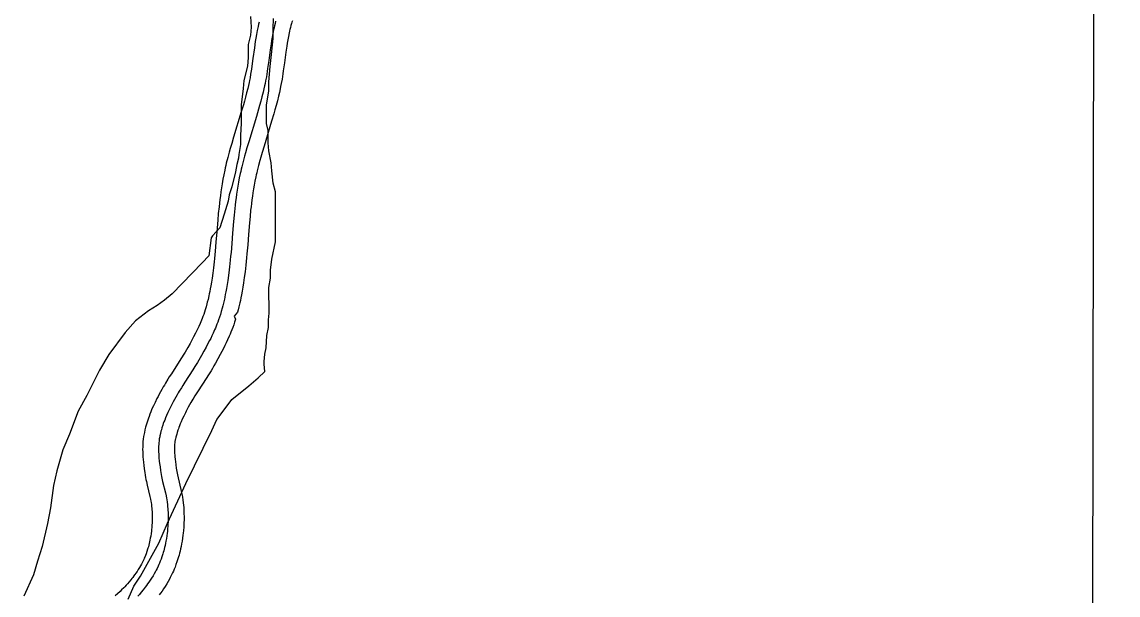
# Model space of a CAD drawing. Extents: x 3192986 to 3230865, y 867483 to 892886.
# Drawn here: x 3227546 to 3228581, y 874523 to 875064 of the extents above; entities that cross this region are included whole.
import ezdxf

# ---------------------------------------------------------------- set-up
doc = ezdxf.new("R2010")
doc.units = 0
for name, color, linetype in [('V-GRID-FRAM', 7, 'Continuous'), ('V-ROAD-CNTR', 7, 'Continuous'), ('V-SITE-VEGE', 7, 'Continuous')]:
    doc.layers.add(name, color=color, linetype=linetype)

msp = doc.modelspace()

# ---------------------------------------------------------------- linework, layer by layer
at = {"layer": 'V-GRID-FRAM'}
msp.add_lwpolyline([(3197229, 891108.8), (3228580.6, 891049.6), (3228554.1, 872861.6), (3197186.7, 872920.9)], dxfattribs=at)
at = {"layer": 'V-ROAD-CNTR'}
for points in [[(3227770.1, 875063.8), (3227769.6, 875061.8), (3227769.2, 875059.7), (3227768.4, 875055.8), (3227767.7, 875052.1), (3227767.1, 875048.7), (3227766.6, 875045.5), (3227765.7, 875039.6), (3227764.4, 875029.5), (3227763.3, 875022.1), (3227762.9, 875019.4), (3227762.2, 875014.7), (3227761.6, 875011.2), (3227761.1, 875008.7), (3227760.7, 875006.8), (3227760.1, 875004), (3227759.5, 875001.2), (3227758.4, 874997), (3227757.3, 874993), (3227756.3, 874989.3), (3227755.3, 874985.7), (3227753.3, 874979.1), (3227746.1, 874955.3), (3227744.3, 874949.3), (3227743, 874944.7), (3227742, 874941.2), (3227740.6, 874936), (3227739.2, 874930.8), (3227738.7, 874928.5), (3227738.2, 874926.3), (3227737.7, 874924), (3227736.8, 874919.7), (3227736, 874915.5), (3227735.3, 874911.4), (3227734.6, 874907.4), (3227734.1, 874903.6), (3227733.6, 874899.9), (3227733.1, 874896.4), (3227732.7, 874892.9), (3227732.4, 874889.6), (3227731.7, 874883.2), (3227731.2, 874877.1), (3227730.3, 874866), (3227729.5, 874856.3), (3227728.8, 874847.9), (3227728.4, 874844.3), (3227728.1, 874840.9), (3227727.8, 874837.7), (3227727.4, 874834.8), (3227727.1, 874832), (3227726.5, 874826.9), (3227725.8, 874822.4), (3227725.2, 874818.6), (3227724.6, 874815.2), (3227724.1, 874812.3), (3227723.6, 874809.8), (3227723.2, 874807.6), (3227722.7, 874805.7), (3227722, 874802.3), (3227721.3, 874799.8), (3227720.9, 874798), (3227720.1, 874795.2), (3227719.3, 874792.4), (3227718.6, 874790.2), (3227717.9, 874788.1), (3227717.2, 874786.2), (3227716.5, 874784.4), (3227715.8, 874782.7), (3227715.1, 874781.1), (3227714.5, 874779.6), (3227713.2, 874776.8), (3227712.1, 874774.3), (3227711, 874772.2), (3227710.1, 874770.3), (3227708.3, 874766.9), (3227707, 874764.5), (3227705, 874760.6), (3227702.9, 874756.9), (3227701.6, 874754.6), (3227700.4, 874752.6), (3227699.2, 874750.7), (3227696.9, 874747), (3227694.9, 874743.8), (3227687.4, 874732.2), (3227685.4, 874729.2), (3227684, 874726.9), (3227681.9, 874723.4)], [(3227784.7, 875060.4), (3227784.3, 875058.5), (3227783.8, 875056.6), (3227783.1, 875052.9), (3227782.5, 875049.5), (3227781.9, 875046.3), (3227781.4, 875043.2), (3227780.6, 875037.5), (3227779.2, 875027.5), (3227778.2, 875019.9), (3227777.8, 875017.1), (3227777, 875012.2), (3227776.3, 875008.5), (3227775.8, 875005.8), (3227775.4, 875003.7), (3227774.7, 875000.7), (3227774, 874997.6), (3227772.9, 874993.2), (3227771.8, 874989.1), (3227770.7, 874985.2), (3227769.7, 874981.6), (3227767.7, 874974.8), (3227760.4, 874951), (3227758.7, 874945.1), (3227757.4, 874940.6), (3227756.4, 874937.3), (3227755.1, 874932.2), (3227753.8, 874927.2), (3227753.3, 874925), (3227752.8, 874922.9), (3227752.3, 874920.9), (3227751.5, 874916.8), (3227750.7, 874912.8), (3227750.1, 874908.9), (3227749.5, 874905.2), (3227748.9, 874901.6), (3227748.5, 874898), (3227748, 874894.6), (3227747.7, 874891.2), (3227747.3, 874888), (3227746.7, 874881.7), (3227746.1, 874875.8), (3227745.2, 874864.8), (3227744.4, 874855), (3227743.7, 874846.6), (3227743.3, 874842.9), (3227743, 874839.4), (3227742.7, 874836.1), (3227742.3, 874833.1), (3227742, 874830.2), (3227741.3, 874824.9), (3227740.7, 874820.2), (3227740, 874816.2), (3227739.4, 874812.6), (3227738.8, 874809.5), (3227738.3, 874806.8), (3227737.8, 874804.4), (3227737.4, 874802.4), (3227736.5, 874798.8), (3227735.9, 874796.1), (3227735.3, 874794.1), (3227734.5, 874791), (3227733.6, 874788), (3227732.8, 874785.5), (3227732, 874783.1), (3227731.2, 874780.9), (3227730.4, 874778.9), (3227729.7, 874777), (3227728.9, 874775.2), (3227728.2, 874773.6), (3227726.9, 874770.5), (3227725.6, 874767.8), (3227724.5, 874765.5), (3227723.4, 874763.5), (3227721.6, 874760), (3227720.2, 874757.3), (3227718.1, 874753.4), (3227715.9, 874749.5), (3227714.6, 874747.1), (3227713.3, 874744.9), (3227712, 874742.8), (3227709.6, 874739), (3227707.5, 874735.7), (3227700, 874724.1), (3227698.1, 874721.2), (3227696.8, 874719), (3227694.7, 874715.7)], [(3227799.3, 875057), (3227798.9, 875055.1), (3227798.5, 875053.5), (3227797.8, 875050.1), (3227797.2, 875046.9), (3227796.7, 875043.8), (3227796.2, 875041), (3227795.4, 875035.4), (3227794.1, 875025.4), (3227793, 875017.8), (3227792.6, 875014.9), (3227791.8, 875009.8), (3227791.1, 875005.9), (3227790.5, 875002.9), (3227790.1, 875000.7), (3227789.4, 874997.4), (3227788.6, 874994), (3227787.4, 874989.4), (3227786.2, 874985.1), (3227785.1, 874981.1), (3227784.1, 874977.4), (3227782, 874970.5), (3227774.8, 874946.7), (3227773.1, 874940.9), (3227771.8, 874936.5), (3227770.9, 874933.3), (3227769.6, 874928.4), (3227768.3, 874923.5), (3227767.9, 874921.6), (3227767.4, 874919.6), (3227767, 874917.7), (3227766.2, 874913.9), (3227765.5, 874910.1), (3227764.9, 874906.5), (3227764.3, 874902.9), (3227763.8, 874899.5), (3227763.3, 874896.1), (3227762.9, 874892.8), (3227762.6, 874889.6), (3227762.2, 874886.4), (3227761.6, 874880.3), (3227761.1, 874874.5), (3227760.2, 874863.5), (3227759.4, 874853.8), (3227758.6, 874845.2), (3227758.3, 874841.4), (3227757.9, 874837.9), (3227757.6, 874834.5), (3227757.2, 874831.4), (3227756.9, 874828.4), (3227756.2, 874822.9), (3227755.5, 874818), (3227754.8, 874813.7), (3227754.2, 874810), (3227753.6, 874806.7), (3227753, 874803.8), (3227752.5, 874801.3), (3227752, 874799.1), (3227751.1, 874795.3), (3227750.4, 874792.4), (3227749.8, 874790.2), (3227746.8, 874786.4), (3227748, 874783.7), (3227747.1, 874780.8), (3227746.2, 874778.2), (3227745.3, 874775.7), (3227744.4, 874773.4), (3227743.6, 874771.3), (3227742.8, 874769.4), (3227742, 874767.5), (3227740.5, 874764.2), (3227739.1, 874761.4), (3227737.9, 874758.9), (3227736.8, 874756.7), (3227734.9, 874753), (3227733.4, 874750.2), (3227731.2, 874746.2), (3227729, 874742.2), (3227727.5, 874739.6), (3227726.1, 874737.2), (3227724.8, 874735), (3227722.3, 874731), (3227720.1, 874727.6), (3227712.6, 874716), (3227710.8, 874713.2), (3227709.5, 874711.2), (3227707.6, 874707.9)], [(3227785.7, 875064.5), (3227785.2, 875062.4), (3227784.7, 875060.4)], [(3227801.6, 875065), (3227801.1, 875063.6), (3227800.7, 875062.3), (3227800.2, 875060.5), (3227799.7, 875058.7), (3227799.3, 875056.8)], [(3227681.8, 874723.3), (3227680.8, 874721.5), (3227679.7, 874719.7), (3227678.4, 874717.2), (3227677.1, 874715), (3227675.9, 874712.8), (3227674.9, 874710.8), (3227673.8, 874708.8), (3227672, 874705.1), (3227670.5, 874701.8), (3227669.1, 874698.9), (3227668, 874696.3), (3227667.1, 874694), (3227666.3, 874691.9), (3227665.7, 874690.1), (3227665.1, 874688.4), (3227664.2, 874685.6), (3227663.6, 874683.5), (3227663.1, 874681.8), (3227662.5, 874679.3), (3227661.9, 874676.8), (3227661.6, 874675.4), (3227661.2, 874672.9), (3227660.9, 874670.6), (3227660.6, 874668.4), (3227660.5, 874666.4), (3227660.4, 874664.5), (3227660.4, 874662.8), (3227660.3, 874661.1), (3227660.4, 874658.2), (3227660.5, 874655.6), (3227660.6, 874653.4), (3227660.8, 874651.5), (3227661.1, 874648.3), (3227661.4, 874645.8), (3227661.8, 874642.4), (3227662.3, 874638.9), (3227662.6, 874636.6), (3227663, 874634.4), (3227663.4, 874632.4), (3227663.8, 874630.5), (3227664.5, 874627.2), (3227667.1, 874616.3), (3227667.7, 874613.9), (3227668, 874612.1), (3227668.3, 874610.8), (3227668.6, 874608.9), (3227668.8, 874607), (3227669, 874605.4), (3227669.1, 874603.8), (3227669.2, 874602.3), (3227669.3, 874600.9), (3227669.3, 874599.6), (3227669.4, 874597), (3227669.4, 874594.8), (3227669.3, 874592.9), (3227669.2, 874591.2), (3227669.1, 874589.7), (3227668.9, 874587), (3227668.7, 874585.1), (3227668.5, 874583.6), (3227668.2, 874581.4), (3227667.9, 874579.1), (3227667.5, 874577.1), (3227667.2, 874575.2), (3227666.8, 874573.5), (3227666.4, 874571.9), (3227666.1, 874570.4), (3227665.7, 874569), (3227665.3, 874567.8), (3227665, 874566.6), (3227664.3, 874564.4), (3227663.6, 874562.4), (3227662.9, 874560.8), (3227662.4, 874559.3), (3227661.8, 874558.1), (3227661.4, 874557), (3227660.4, 874555.1), (3227659.7, 874553.7), (3227659.2, 874552.7), (3227658.3, 874551.1), (3227657.3, 874549.5), (3227656.1, 874547.5), (3227655, 874545.8), (3227653.9, 874544.2), (3227652.9, 874542.7), (3227651.8, 874541.2)], [(3227694.7, 874715.7), (3227693.7, 874714), (3227692.8, 874712.3), (3227691.5, 874710), (3227690.3, 874707.8), (3227689.2, 874705.7), (3227688.2, 874703.8), (3227687.2, 874702), (3227685.5, 874698.6), (3227684.1, 874695.6), (3227682.9, 874692.9), (3227681.9, 874690.6), (3227681.1, 874688.5), (3227680.4, 874686.7), (3227679.8, 874685.1), (3227679.3, 874683.7), (3227678.5, 874681.2), (3227678, 874679.3), (3227677.6, 874677.9), (3227677, 874675.8), (3227676.6, 874673.6), (3227676.4, 874672.6), (3227676, 874670.7), (3227675.8, 874668.8), (3227675.6, 874667.1), (3227675.5, 874665.5), (3227675.4, 874663.9), (3227675.4, 874662.5), (3227675.3, 874661.2), (3227675.4, 874658.6), (3227675.5, 874656.4), (3227675.6, 874654.5), (3227675.7, 874652.8), (3227676, 874649.8), (3227676.3, 874647.6), (3227676.7, 874644.3), (3227677.1, 874641), (3227677.4, 874639), (3227677.8, 874637.1), (3227678.1, 874635.3), (3227678.4, 874633.7), (3227679.1, 874630.6), (3227681.8, 874619.7), (3227682.4, 874617), (3227682.8, 874614.9), (3227683, 874613.4), (3227683.4, 874611.1), (3227683.7, 874608.8), (3227683.9, 874606.8), (3227684.1, 874604.9), (3227684.2, 874603.2), (3227684.3, 874601.5), (3227684.3, 874600), (3227684.4, 874597.1), (3227684.4, 874594.5), (3227684.3, 874592.3), (3227684.2, 874590.3), (3227684.1, 874588.6), (3227683.8, 874585.6), (3227683.6, 874583.4), (3227683.4, 874581.7), (3227683.1, 874579.2), (3227682.7, 874576.7), (3227682.3, 874574.4), (3227681.9, 874572.3), (3227681.5, 874570.3), (3227681, 874568.4), (3227680.6, 874566.7), (3227680.2, 874565.1), (3227679.7, 874563.6), (3227679.3, 874562.2), (3227678.5, 874559.5), (3227677.7, 874557.3), (3227676.9, 874555.3), (3227676.2, 874553.6), (3227675.6, 874552.1), (3227675, 874550.7), (3227673.9, 874548.5), (3227673, 874546.8), (3227672.3, 874545.5), (3227671.3, 874543.6), (3227670.2, 874541.7), (3227668.8, 874539.5), (3227667.5, 874537.5), (3227666.2, 874535.6), (3227665, 874533.9), (3227663.9, 874532.4)], [(3227707.7, 874708.1), (3227706.7, 874706.5), (3227705.8, 874704.9), (3227704.6, 874702.7), (3227703.4, 874700.6), (3227702.4, 874698.7), (3227701.4, 874696.9), (3227700.6, 874695.2), (3227699, 874692), (3227697.7, 874689.3), (3227696.7, 874686.9), (3227695.8, 874684.9), (3227695.1, 874683.1), (3227694.5, 874681.5), (3227694, 874680.1), (3227693.6, 874678.9), (3227692.9, 874676.8), (3227692.4, 874675.2), (3227692.1, 874674.1), (3227691.6, 874672.3), (3227691.2, 874670.5), (3227691.1, 874669.9), (3227690.8, 874668.4), (3227690.7, 874667.1), (3227690.5, 874665.8), (3227690.4, 874664.6), (3227690.4, 874663.4), (3227690.4, 874662.2), (3227690.4, 874661.2), (3227690.4, 874659.1), (3227690.5, 874657.2), (3227690.6, 874655.5), (3227690.7, 874654.1), (3227690.9, 874651.4), (3227691.2, 874649.4), (3227691.6, 874646.2), (3227692, 874643.1), (3227692.2, 874641.4), (3227692.5, 874639.8), (3227692.8, 874638.3), (3227693.1, 874636.8), (3227693.8, 874634), (3227696.4, 874623), (3227697, 874620), (3227697.5, 874617.7), (3227697.8, 874615.9), (3227698.3, 874613.2), (3227698.6, 874610.5), (3227698.9, 874608.2), (3227699, 874606), (3227699.2, 874604), (3227699.3, 874602.2), (3227699.3, 874600.3), (3227699.4, 874597.1), (3227699.4, 874594.2), (3227699.3, 874591.7), (3227699.2, 874589.5), (3227699, 874587.5), (3227698.8, 874584.2), (3227698.5, 874581.7), (3227698.3, 874579.8), (3227697.9, 874577.1), (3227697.5, 874574.3), (3227697, 874571.7), (3227696.6, 874569.3), (3227696.1, 874567), (3227695.6, 874564.9), (3227695.1, 874562.9), (3227694.6, 874561.1), (3227694.1, 874559.4), (3227693.6, 874557.7), (3227692.7, 874554.7), (3227691.7, 874552.1), (3227690.9, 874549.8), (3227690, 874547.8), (3227689.3, 874546), (3227688.6, 874544.4), (3227687.3, 874541.8), (3227686.3, 874539.9), (3227685.5, 874538.3), (3227684.3, 874536.1), (3227683, 874534), (3227681.5, 874531.5), (3227680, 874529.2), (3227678.6, 874527.1), (3227677.2, 874525.2), (3227676, 874523.5)], [(3227651.9, 874541.4), (3227650.9, 874540), (3227650, 874538.9), (3227649.1, 874537.8), (3227647.5, 874535.8), (3227646, 874534.1), (3227644.6, 874532.6), (3227643.4, 874531.3), (3227642.4, 874530.2), (3227640.4, 874528.3), (3227639, 874526.9), (3227636.7, 874524.7), (3227634.4, 874522.6)], [(3227663.9, 874532.4), (3227662.8, 874530.9), (3227661.8, 874529.6), (3227660.8, 874528.3), (3227658.9, 874526.1), (3227657.2, 874524.1), (3227655.7, 874522.4)]]:
    msp.add_lwpolyline(points, dxfattribs=at)
msp.add_spline([(3224952, 873265), (3224977.5, 873311.1), (3225010.1, 873358.4), (3225021.9, 873381.6), (3225028.8, 873407.2), (3225031.8, 873448.4), (3225027.8, 873496.4), (3224997.5, 873622.5), (3224978.2, 873749.8), (3224982.9, 873794.5), (3225005.6, 873934), (3225049.6, 874077.6), (3225069.7, 874131.2), (3225095.2, 874176.4), (3225122.7, 874208.6), (3225275, 874361.9), (3225308.9, 874403.2), (3225346.1, 874437.2), (3225384.2, 874467.8), (3225497.3, 874538.2), (3225537.4, 874551.2), (3225579.8, 874556.8), (3225625.8, 874556.4), (3225691.9, 874536), (3225743.9, 874517.6), (3225770.6, 874516.1), (3225906.6, 874516.7), (3225998.3, 874503.2), (3226219.8, 874510.6), (3226241.3, 874516.5), (3226259.8, 874527.9), (3226277, 874550.1), (3226289.2, 874579.8), (3226309.6, 874629), (3226341.3, 874678.5), (3226355.9, 874696.8), (3226376.2, 874712.9), (3226453.4, 874755), (3226528.3, 874807.7), (3226565.8, 874833.5), (3226645.7, 874882.4), (3226752.7, 874977.4), (3226814.5, 875079.1), (3226844.5, 875174.4), (3226866.5, 875225.5), (3226902, 875370.5), (3226923.3, 875425.9), (3226954.7, 875471.8), (3226990.6, 875504), (3227038.6, 875523.1), (3227074, 875524.5), (3227117.7, 875526.7), (3227255, 875511), (3227296.8, 875520.3), (3227417.3, 875564), (3227493.7, 875605.2), (3227529.6, 875636.7), (3227566, 875664.1), (3227647, 875692.3), (3227773.8, 875716.2), (3227904.1, 875727.7), (3228036.8, 875728.6), (3228120.8, 875742.2), (3228203.5, 875762.7), (3228283.2, 875795.9), (3228320.9, 875824), (3228354.7, 875863), (3228417.1, 875960.2), (3228450.4, 876000.8), (3228486.7, 876029.9), (3228556.6, 876061.9)], degree=3, dxfattribs=at)
at = {"layer": 'V-SITE-VEGE'}
for p, q in [((3228558.7, 876031.5), (3228554.1, 872861.6)), ((3227761.9, 875069.1), (3227762.6, 875058.9)), ((3227783.3, 875057.7), (3227783.9, 875067.2)), ((3227762.6, 875058.9), (3227761.9, 875051.4)), ((3227783.3, 875048.2), (3227783.3, 875057.7)), ((3227761.9, 875051.4), (3227759.9, 875042.6)), ((3227781.9, 875033.3), (3227783.3, 875048.2)), ((3227759.9, 875042.6), (3227759.9, 875030.4)), ((3227759.9, 875030.4), (3227759.2, 875022.3)), ((3227780.6, 875021.8), (3227781.9, 875033.3)), ((3227759.2, 875022.3), (3227755.9, 875008.7)), ((3227779.3, 875007.5), (3227780.6, 875021.8)), ((3227755.9, 875008.7), (3227755.2, 875001.3)), ((3227779.3, 874998.7), (3227779.3, 875007.5)), ((3227755.2, 875001.3), (3227753.2, 874985.7)), ((3227777.3, 874985.8), (3227779.3, 874998.7)), ((3227753.2, 874985.7), (3227753.2, 874968)), ((3227777.3, 874968.2), (3227777.3, 874985.8)), ((3227753.2, 874968), (3227752.6, 874957.2)), ((3227778.7, 874961.4), (3227777.3, 874968.2)), ((3227752.6, 874957.2), (3227752.6, 874948.4)), ((3227778.7, 874949.9), (3227778.7, 874961.4)), ((3227752.6, 874948.4), (3227751.2, 874938.9)), ((3227779.4, 874942.5), (3227778.7, 874949.9)), ((3227781.4, 874930.9), (3227779.4, 874942.5)), ((3227750.6, 874935.5), (3227749.2, 874929.4)), ((3227751.2, 874938.9), (3227750.6, 874935.5)), ((3227782.1, 874923.5), (3227781.4, 874930.9)), ((3227747.9, 874922.6), (3227744.5, 874908.3)), ((3227749.2, 874929.4), (3227747.9, 874922.6)), ((3227783.5, 874911.9), (3227782.1, 874923.5)), ((3227785.5, 874903.8), (3227783.5, 874911.9)), ((3227741.8, 874900.9), (3227741.1, 874894.8)), ((3227744.5, 874908.3), (3227741.8, 874900.9)), ((3227785.6, 874856.4), (3227785.5, 874903.8)), ((3227741.1, 874894.8), (3227737.1, 874882.6)), ((3227737.1, 874882.6), (3227733, 874869.7)), ((3227733, 874869.7), (3227726.2, 874862.2)), ((3227724.9, 874860.2), (3227722.8, 874843.5)), ((3227726.2, 874862.2), (3227724.9, 874860.2)), ((3227782.2, 874840.1), (3227785.6, 874856.4)), ((3227722.8, 874843.5), (3227716.6, 874836.6)), ((3227780.9, 874829.9), (3227782.2, 874840.1)), ((3227716.6, 874836.6), (3227688.1, 874807.5)), ((3227780.9, 874822.4), (3227780.9, 874829.9)), ((3227779.5, 874813.6), (3227780.9, 874822.4)), ((3227688.1, 874807.5), (3227681, 874801.6)), ((3227779.6, 874789.2), (3227779.5, 874813.6)), ((3227673.9, 874796.5), (3227665.9, 874791.4)), ((3227681, 874801.6), (3227673.9, 874796.5)), ((3227665.9, 874791.4), (3227653.6, 874782.1)), ((3227778.9, 874783.1), (3227779.6, 874789.2)), ((3227653.6, 874782.1), (3227643.7, 874770.9)), ((3227778.9, 874775.7), (3227778.9, 874783.1)), ((3227643.7, 874770.9), (3227628.5, 874750.3)), ((3227776.9, 874756.7), (3227777.6, 874768.2)), ((3227777.6, 874768.2), (3227778.9, 874775.7)), ((3227775.6, 874750.6), (3227776.9, 874756.7)), ((3227628.5, 874750.3), (3227619.5, 874735.6)), ((3227774.9, 874743.8), (3227775.6, 874750.6)), ((3227619.5, 874735.6), (3227607.7, 874711.5)), ((3227774.9, 874741.1), (3227774.9, 874743.8)), ((3227775.6, 874734.3), (3227774.9, 874741.1)), ((3227760.5, 874720.6), (3227769.4, 874728.3)), ((3227769.4, 874728.3), (3227775.6, 874734.3)), ((3227744.5, 874707.9), (3227760.5, 874720.6)), ((3227607.7, 874711.5), (3227599.5, 874696.8)), ((3227738.3, 874699.3), (3227744.5, 874707.9)), ((3227599.5, 874696.8), (3227591.3, 874675.1)), ((3227730.2, 874689), (3227738.3, 874699.3)), ((3227725.6, 874678.6), (3227730.2, 874689)), ((3227591.3, 874675.1), (3227584.9, 874660.4)), ((3227701.1, 874628.5), (3227725.6, 874678.6)), ((3227584.9, 874660.4), (3227579.2, 874640.5)), ((3227579.2, 874640.5), (3227576.3, 874626.6)), ((3227576.3, 874626.6), (3227573.3, 874605.7)), ((3227683.8, 874591.3), (3227701.1, 874628.5)), ((3227573.3, 874605.7), (3227570.4, 874591)), ((3227570.4, 874591), (3227565.6, 874569.2)), ((3227675.6, 874572.3), (3227683.8, 874591.3)), ((3227565.6, 874569.2), (3227561, 874555.4)), ((3227664.7, 874552.5), (3227675.6, 874572.3)), ((3227561, 874555.4), (3227557.2, 874542.4)), ((3227658.4, 874541.2), (3227664.7, 874552.5)), ((3227557.2, 874542.4), (3227548.1, 874522.5)), ((3227652.1, 874531.8), (3227658.4, 874541.2)), ((3227646.6, 874519.7), (3227652.1, 874531.8))]:
    msp.add_line(p, q, dxfattribs=at)

doc.saveas('drawing.dxf')
